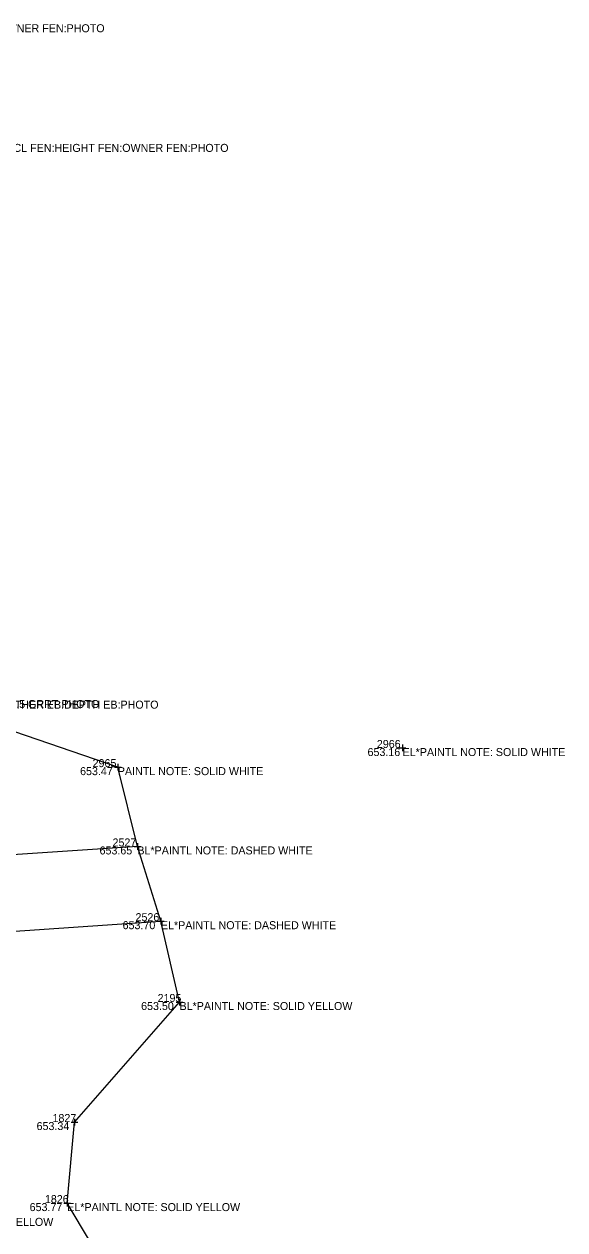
# Model space of a CAD drawing. Extents: x 2129350 to 2137777, y 657588 to 659885.
# Drawn here: x 2137695.7 to 2137776.8, y 659703.3 to 659884.1 of the extents above; entities that cross this region are included whole.
import ezdxf

# ---------------------------------------------------------------- set-up
doc = ezdxf.new("R2010")
doc.units = 0
for name, color, linetype in [('DT_X_TIN_Hull', 7, 'Continuous'), ('PV_X_COP', 7, 'Continuous'), ('SV_X_Shot_Marker', 7, 'Continuous'), ('SV_X_Text_Comment', 7, 'Continuous'), ('SV_X_Text_Elevation', 7, 'Continuous'), ('SV_X_Text_Name', 7, 'Continuous')]:
    doc.layers.add(name, color=color, linetype=linetype)

msp = doc.modelspace()

# ---------------------------------------------------------------- linework, layer by layer
at = {"layer": 'DT_X_TIN_Hull'}
msp.add_lwpolyline([(2137401.47, 659579.68), (2137450.87, 659586.86), (2137502.7, 659595.13), (2137554.97, 659583.76), (2137591.85, 659577.76), (2137603.43, 659601.15), (2137623.64, 659613), (2137645.43, 659618.18), (2137667.45, 659620.17), (2137673.66, 659625.51), (2137741.99, 659656), (2137735.95, 659673.23), (2137716.16, 659683.86), (2137702.15, 659707.27), (2137703.22, 659719.42), (2137719, 659737.42), (2137716.21, 659749.54), (2137712.68, 659760.75), (2137709.74, 659772.64), (2137682.14, 659782.09), (2137682.1, 659782.7), (2137682.69, 659785.11), (2137682.67, 659795.89)], dxfattribs=at)
at = {"layer": 'PV_X_COP'}
for points in [[(2137712.68, 659760.75), (2137665.43, 659757.61), (2137611.44, 659753.74), (2137559.7, 659749.31), (2137509.77, 659745.39), (2137459.75, 659741.28), (2137409.23, 659736.08), (2137357.78, 659731.44), (2137307.27, 659727.34), (2137257.06, 659722.27), (2137206.89, 659716.59)], [(2137209.87, 659704.9), (2137260.68, 659710.66), (2137310.79, 659715.67), (2137361.23, 659720.42), (2137411.62, 659724.66), (2137462.63, 659729.76), (2137513.14, 659734.36), (2137563.54, 659738.21), (2137614.64, 659742.22), (2137665.11, 659746.05), (2137716.21, 659749.54)]]:
    msp.add_lwpolyline(points, dxfattribs=at)
at = {"layer": 'SV_X_Shot_Marker'}
for p, q in [((2137751.98, 659775.51), (2137752.98, 659775.51)), ((2137752.48, 659776.01), (2137752.48, 659775.01)), ((2137752.48, 659775.51), (2137752.48, 659775.51)), ((2137709.24, 659772.64), (2137710.24, 659772.64)), ((2137709.74, 659773.14), (2137709.74, 659772.14)), ((2137709.74, 659772.64), (2137709.74, 659772.64)), ((2137712.18, 659760.75), (2137713.18, 659760.75)), ((2137712.68, 659761.25), (2137712.68, 659760.25)), ((2137712.68, 659760.75), (2137712.68, 659760.75)), ((2137716.21, 659750.04), (2137716.21, 659749.04)), ((2137715.71, 659749.54), (2137716.71, 659749.54)), ((2137716.21, 659749.54), (2137716.21, 659749.54)), ((2137718.5, 659737.42), (2137719.5, 659737.42)), ((2137719, 659737.92), (2137719, 659736.92)), ((2137719, 659737.42), (2137719, 659737.42)), ((2137702.72, 659719.42), (2137703.72, 659719.42)), ((2137703.22, 659719.92), (2137703.22, 659718.92)), ((2137703.22, 659719.42), (2137703.22, 659719.42)), ((2137701.65, 659707.27), (2137702.65, 659707.27)), ((2137702.15, 659707.77), (2137702.15, 659706.77)), ((2137702.15, 659707.27), (2137702.15, 659707.27))]:
    msp.add_line(p, q, dxfattribs=at)

# ---------------------------------------------------------------- texts
at = {"layer": 'SV_X_Text_Comment'}
for s, p in [('FEN:TYPE TYPE CL FEN:HEIGHT FEN:OWNER FEN:PHOTO', (2137662.56, 659882.83)), ('FEN:TYPE TYPE CL FEN:HEIGHT FEN:OWNER FEN:PHOTO', (2137681.16, 659864.89)), ('EB:MATERIAL OTHER EB:DEPTH EB:PHOTO', (2137681.97, 659781.41)), ('GRRT:HEIGHT 2.5 GRRT:PHOTO', (2137682.1, 659781.5)), ('EL*PAINTL NOTE: SOLID WHITE', (2137752.48, 659774.3)), ('PAINTL NOTE: SOLID WHITE', (2137709.74, 659771.44)), ('BL*PAINTL NOTE: DASHED WHITE', (2137712.68, 659759.55)), ('EL*PAINTL NOTE: DASHED WHITE', (2137716.21, 659748.34)), ('BL*PAINTL NOTE: SOLID YELLOW', (2137719, 659736.22)), ('EL*PAINTL NOTE: SOLID YELLOW', (2137702.15, 659706.07)), ('PAINTL NOTE: SOLID YELLOW', (2137676.7, 659703.85))]:
    msp.add_text(s, height=1.2, dxfattribs=at).set_placement(p)
at = {"layer": 'SV_X_Text_Elevation'}
for s, p in [('653.16', (2137747.22, 659774.3)), ('653.47', (2137704.08, 659771.44)), ('653.65', (2137707, 659759.55)), ('653.70', (2137710.46, 659748.34)), ('653.50', (2137713.24, 659736.22)), ('653.34', (2137697.55, 659718.22)), ('653.77', (2137696.51, 659706.07))]:
    msp.add_text(s, height=1.2, dxfattribs=at).set_placement(p)
at = {"layer": 'SV_X_Text_Name'}
for s, p in [('2966', (2137748.62, 659775.51)), ('2965', (2137705.96, 659772.64)), ('2527', (2137708.95, 659760.75)), ('2526', (2137712.4, 659749.54)), ('2195', (2137715.71, 659737.42)), ('1827', (2137699.94, 659719.42)), ('1826', (2137698.8, 659707.27))]:
    msp.add_text(s, height=1.2, dxfattribs=at).set_placement(p)

doc.saveas('drawing.dxf')
